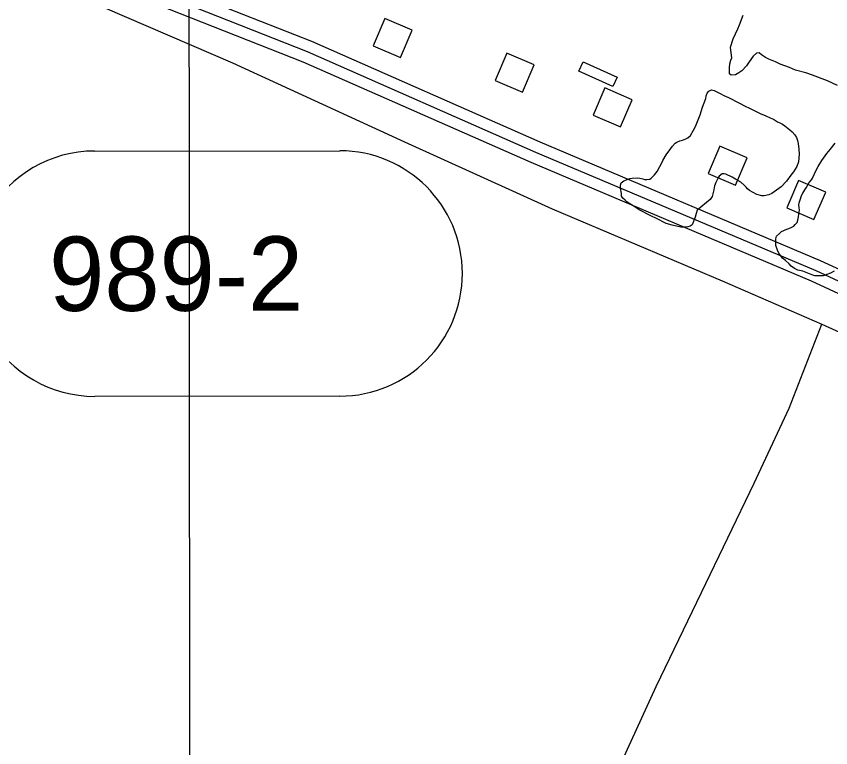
# Model space of a CAD drawing. Extents: x 3297735 to 3335592, y 670436 to 695807.
# Drawn here: x 3306877 to 3307973, y 687389 to 688373 of the extents above; entities that cross this region are included whole.
import ezdxf

# ---------------------------------------------------------------- set-up
doc = ezdxf.new("R2010")
doc.units = 0
for name, color, linetype in [('V-BLDG-OTLN', 7, 'Continuous'), ('V-DTCH-CNTR', 7, 'Continuous'), ('V-GRID-MAJR', 7, 'Continuous'), ('V-ROAD-CNTR', 7, 'Continuous'), ('V-ROAD-IDEN', 7, 'Continuous'), ('V-SITE-VEGE', 7, 'Continuous')]:
    doc.layers.add(name, color=color, linetype=linetype)

msp = doc.modelspace()

# ---------------------------------------------------------------- linework, layer by layer
at = {"layer": 'V-BLDG-OTLN'}
for points in [[(3307357.3, 688332.9), (3307394.1, 688317.1), (3307409.9, 688353.8), (3307373.2, 688369.7)], [(3307521.7, 688286.3), (3307558.4, 688270.5), (3307574.2, 688307.2), (3307537.5, 688323.1)], [(3307640.2, 688311.5), (3307685.8, 688291), (3307680.1, 688278.2), (3307634.5, 688298.8)], [(3307653.5, 688239.7), (3307690.3, 688223.8), (3307706.1, 688260.5), (3307669.4, 688276.4)], [(3307808.4, 688161.3), (3307845.1, 688145.4), (3307860.9, 688182.1), (3307824.2, 688198)], [(3307914.2, 688115.2), (3307950.9, 688099.4), (3307966.8, 688136.1), (3307930, 688152)]]:
    msp.add_lwpolyline(points, close=True, dxfattribs=at)
at = {"layer": 'V-DTCH-CNTR'}
for points in [[(3307374.5, 686687.5), (3307176.5, 686774.1), (3306952.2, 686873.5), (3306665.4, 686998.4), (3306422.6, 687105.1), (3306273.1, 687169.9), (3306351.4, 687347.6), (3306451, 687584.3), (3306562.1, 687829.7), (3306676.9, 688090.1), (3306775.4, 688317), (3306824.7, 688427), (3306831.9, 688438.4), (3306839, 688445.4), (3306844.4, 688446.2), (3306854.9, 688443.4), (3306937.7, 688409.6), (3307168.2, 688310.2), (3307399.5, 688203.7), (3307598.3, 688113.5), (3307827.1, 688016.7), (3307961.7, 687958.4)], [(3307374.5, 686687.5), (3307432.6, 686801.8), (3307506.3, 686961.8), (3307574.7, 687113.1), (3307738.6, 687471.1), (3307799.5, 687597.7), (3307870.4, 687744.5), (3307917.7, 687845.7), (3307961.7, 687958.4)], [(3307961.7, 687958.4), (3308173.6, 687862.7), (3308445.4, 687737.1), (3308685.5, 687629.6), (3309019, 687484.6), (3309298.7, 687357.9), (3309187.4, 687165.6), (3309041.2, 686950.8), (3308924.9, 686780.6), (3308857, 686660.3), (3308720.5, 686434.7), (3308601.1, 686237.2), (3308571.3, 686194.2), (3308559.7, 686185.5), (3308542.9, 686184), (3308498.9, 686203.1), (3308308, 686287.9), (3308024.7, 686411.9), (3307787.2, 686514.1), (3307511, 686636.2)]]:
    msp.add_lwpolyline(points, dxfattribs=at)
at = {"layer": 'V-GRID-MAJR'}
msp.add_lwpolyline([(3307105.3, 694001.9), (3307106.4, 692472.4), (3307108.3, 689887), (3307111.1, 686088.6), (3307113, 683471.2), (3307115.1, 680535), (3307117.1, 677726.2), (3307118.2, 676226.1), (3307118.5, 675817.3)], dxfattribs=at)
at = {"layer": 'V-ROAD-CNTR'}
for points in [[(3309450.2, 687370.8), (3309353.8, 687417.9), (3309038.3, 687554.9), (3308809.6, 687656.6), (3308528.6, 687775.1), (3308269.9, 687887.7), (3308105.2, 687960.1), (3307953.7, 688030.2), (3307576.3, 688189.6), (3307269, 688324.7), (3306953.5, 688449.4)], [(3309443.7, 687357.4), (3309347.6, 687404.3), (3309032.3, 687541.1), (3308803.6, 687642.8), (3308522.7, 687761.3), (3308263.9, 687874), (3308099, 687946.4), (3307947.6, 688016.5), (3307570.4, 688175.8), (3307263.2, 688310.9), (3306948, 688435.5)], [(3308050.7, 688001.8), (3307959.8, 688043.9), (3307582.3, 688203.3), (3307274.8, 688338.6), (3307160.4, 688383.8)]]:
    msp.add_lwpolyline(points, dxfattribs=at)
at = {"layer": 'V-ROAD-IDEN'}
for p, q in [((3306982.5, 688191.4), (3307312.5, 688191.7)), ((3306982.5, 688191.4), (3307312.5, 688191.7)), ((3306982.5, 688191.4), (3306982.5, 688191.4)), ((3307312.8, 687861.7), (3306982.8, 687861.4)), ((3307312.8, 687861.7), (3306982.8, 687861.4))]:
    msp.add_line(p, q, dxfattribs=at)
for centre, start, end in [((3306982.6, 688026.4), 90.0584, 270.0584), ((3306982.6, 688026.4), 90.0584, 270.0584), ((3307312.6, 688026.7), 270.0584, 90.0584), ((3307312.6, 688026.7), 270.0584, 90.0584)]:
    msp.add_arc(centre, 165, start, end, dxfattribs=at)
at = {"layer": 'V-SITE-VEGE'}
for points in [[(3307837.3, 688303.9), (3307837.6, 688308.7), (3307839, 688313.5), (3307840.1, 688316.7), (3307839.4, 688323.4), (3307838.7, 688331.3), (3307842, 688342.2), (3307848.6, 688356), (3307850.8, 688361), (3307855.8, 688374)], [(3307982.4, 688279.7), (3307968.9, 688286), (3307949, 688293.4), (3307940, 688296.5), (3307926.2, 688300.4), (3307918, 688304), (3307905.5, 688308.1), (3307898.9, 688311.4), (3307890.2, 688315.2), (3307885.7, 688317.4), (3307880.1, 688321), (3307877.2, 688323.7), (3307873.7, 688322.9), (3307869.2, 688319), (3307863.7, 688311.3), (3307860.2, 688306), (3307853.7, 688299.5), (3307849.7, 688296.6), (3307845.4, 688294), (3307839.3, 688293.3), (3307837.4, 688295.4), (3307837.3, 688303.9)], [(3307923.3, 688163.3), (3307919.8, 688158.8), (3307914.1, 688150.9), (3307906.8, 688143.2), (3307900.6, 688138.8), (3307894.2, 688134.3), (3307890.2, 688132.5), (3307884, 688131.3), (3307880.6, 688131.3), (3307874.2, 688133), (3307869.2, 688135.5), (3307863.9, 688138.5), (3307861.5, 688140.4), (3307859.4, 688143), (3307857.1, 688145.7), (3307852.6, 688149.5), (3307845.2, 688153.6), (3307840.7, 688156.3), (3307832.2, 688160.4), (3307829.8, 688160.7), (3307827.2, 688160.8), (3307823.4, 688157.4), (3307821.8, 688155.3), (3307818.7, 688149.2), (3307816.8, 688144.4), (3307816, 688139.1), (3307813.7, 688130.1), (3307811, 688126.4), (3307793.5, 688111.9), (3307792.4, 688107.4), (3307791, 688102.4), (3307787.1, 688092.3), (3307784.4, 688090.5), (3307781.2, 688089.5), (3307775.4, 688089), (3307771.6, 688089.1), (3307759.9, 688091.6), (3307751.7, 688093.8), (3307738.2, 688100.9), (3307732.4, 688103.7), (3307715.7, 688112.4), (3307707.3, 688117.6), (3307702.8, 688120.6), (3307699.1, 688123.3), (3307696.7, 688125.5), (3307693.8, 688127.9), (3307692, 688130.8), (3307691.8, 688134.3), (3307690.5, 688141.5), (3307690.6, 688145.5), (3307691.2, 688148.7), (3307694.9, 688151.3), (3307697.1, 688152.3), (3307700.6, 688153.6), (3307703.2, 688154.4), (3307706.2, 688154.9), (3307713.9, 688155.3), (3307716.3, 688155), (3307720.3, 688153.9), (3307722.7, 688153.1), (3307725.8, 688153), (3307729.9, 688153.8), (3307731.7, 688155.1), (3307734.2, 688157.5), (3307736.1, 688159.6), (3307739.6, 688164), (3307743.4, 688170.4), (3307745, 688173.6), (3307747.5, 688178.9), (3307752.1, 688186.5), (3307758.1, 688194.7), (3307760.3, 688197.9), (3307764, 688201.8), (3307766.5, 688203.4), (3307770.2, 688205.2), (3307773.7, 688206), (3307778.5, 688207.8), (3307781.2, 688209.3), (3307784.7, 688212.5), (3307788.8, 688219.6), (3307791.2, 688224.6), (3307795.1, 688233.4), (3307797.8, 688240.3), (3307800.9, 688250.3), (3307805.3, 688262.3), (3307805.9, 688265.7), (3307807.3, 688269.4), (3307809.4, 688271.8), (3307812.9, 688273.6), (3307816.4, 688272.8), (3307824.8, 688268.9), (3307829.6, 688266.2), (3307835.7, 688263.5), (3307850.8, 688255.8), (3307858.4, 688252), (3307864.3, 688249.3), (3307878.3, 688242.1), (3307886.2, 688238.8), (3307891.8, 688236.1), (3307896.3, 688234.2), (3307901.8, 688230.9)], [(3307901.8, 688230.9), (3307905.8, 688229), (3307908.7, 688227.4), (3307911.6, 688225.2), (3307918.5, 688219.8), (3307921.4, 688217.1), (3307925, 688213), (3307927.4, 688209.8), (3307928.7, 688205.8), (3307929.4, 688201.5), (3307930.4, 688193.8), (3307930.8, 688187.4), (3307929.9, 688176.8), (3307928, 688170.4), (3307923.3, 688163.3)], [(3307978.1, 688029.6), (3307973, 688027), (3307963.1, 688023.7), (3307958.3, 688023.5), (3307952.2, 688023.6), (3307949.2, 688024.4), (3307935.7, 688029.9), (3307929.3, 688031.3), (3307924.6, 688033.3), (3307920.4, 688036.5), (3307917.7, 688039.5), (3307912.7, 688044.1), (3307908.5, 688047.1), (3307903.8, 688054), (3307902, 688058.1), (3307899.7, 688064.2), (3307899.5, 688067.7), (3307899.5, 688073.3), (3307900.6, 688076.7), (3307904.7, 688080.7), (3307907.4, 688083), (3307914.3, 688086.1), (3307917, 688087.4), (3307920, 688088.5), (3307923.7, 688090.5), (3307925.6, 688092.4), (3307928.1, 688095.5), (3307929.1, 688098.2), (3307930, 688103), (3307930.3, 688106.7), (3307931.2, 688112), (3307930.5, 688119.2), (3307931.1, 688121.9), (3307933, 688128.5), (3307934.1, 688131.7), (3307936, 688134.6), (3307938.5, 688139.1), (3307940.4, 688141.7), (3307944.5, 688149.1), (3307947.4, 688152.8), (3307949.1, 688154.7), (3307954, 688165.5), (3307956.7, 688170.8), (3307961.4, 688178.7), (3307968.4, 688188.2), (3307972.5, 688193.5), (3307979.5, 688202.2)]]:
    msp.add_lwpolyline(points, dxfattribs=at)

# ---------------------------------------------------------------- texts
at = {"layer": 'V-ROAD-IDEN'}
msp.add_text('989-2', height=100, rotation=0.0584, dxfattribs=at).set_placement((3306921.3, 687976.3))

doc.saveas('drawing.dxf')
